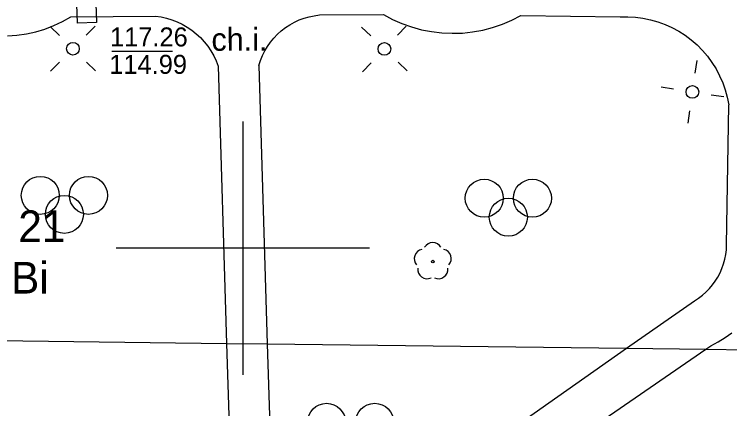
# Model space of a CAD drawing. Extents: x 6434771 to 6436222, y 5663454 to 5664782.
# Drawn here: x 6435090.98 to 6435119.21, y 5664193.66 to 5664209.23 of the extents above; entities that cross this region are included whole.
import ezdxf

# ---------------------------------------------------------------- set-up
doc = ezdxf.new("R2010")
doc.units = 0
for name, color, linetype in [('Warstwa 11', 7, 'Continuous'), ('Warstwa 14', 7, 'Continuous'), ('Warstwa 15', 7, 'Continuous'), ('Warstwa 2', 7, 'Continuous'), ('Warstwa 4', 7, 'Continuous'), ('Warstwa 6', 7, 'Continuous'), ('Warstwa 63', 7, 'Continuous'), ('Warstwa 8', 7, 'Continuous'), ('Warstwa 9', 7, 'Continuous')]:
    doc.layers.add(name, color=color, linetype=linetype)

msp = doc.modelspace()

# ---------------------------------------------------------------- linework, layer by layer
at = {"layer": 'Warstwa 11'}
msp.add_circle((6435107.493, 5664199.468), 0.05, dxfattribs=at)
for centre, start, end in [((6435107.136, 5664199.584), 102.1471, 221.8529), ((6435107.493, 5664199.843), 30.1471, 149.8529), ((6435107.85, 5664199.584), 318.1471, 77.8529), ((6435107.273, 5664199.165), 174.1471, 293.8529), ((6435107.713, 5664199.165), 246.1471, 5.8529)]:
    msp.add_arc(centre, 0.375, start, end, dxfattribs=at)
at = {"layer": 'Warstwa 14'}
msp.add_line((6435094.836, 5664207.78), (6435097.224, 5664207.78), dxfattribs=at)
at = {"layer": 'Warstwa 2'}
for centre in [(6435093.294, 5664207.871), (6435105.585, 5664207.862), (6435117.735, 5664206.165)]:
    msp.add_circle(centre, 0.25, dxfattribs=at)
at = {"layer": 'Warstwa 4'}
msp.add_lwpolyline([(6435094.222, 5664208.906), (6435093.473, 5664208.883), (6435093.428, 5664210.382), (6435094.177, 5664210.405)], close=True, dxfattribs=at)
for points in [[(6435092.76, 5664208.397), (6435092.403, 5664208.748)], [(6435093.82, 5664208.405), (6435094.171, 5664208.762)], [(6435105.043, 5664208.38), (6435104.681, 5664208.725)], [(6435106.103, 5664208.404), (6435106.448, 5664208.766)], [(6435092.768, 5664207.337), (6435092.417, 5664206.98)], [(6435093.828, 5664207.345), (6435094.185, 5664206.994)], [(6435105.067, 5664207.32), (6435104.722, 5664206.958)], [(6435106.127, 5664207.344), (6435106.489, 5664206.999)], [(6435117.845, 5664206.907), (6435117.919, 5664207.401)], [(6435116.993, 5664206.275), (6435116.499, 5664206.349)], [(6435118.477, 5664206.055), (6435118.971, 5664205.981)], [(6435117.625, 5664205.423), (6435117.551, 5664204.929)]]:
    msp.add_lwpolyline(points, dxfattribs=at)
at = {"layer": 'Warstwa 63'}
for p, q in [((6435100, 5664205), (6435100, 5664195)), ((6435105, 5664200), (6435095, 5664200))]:
    msp.add_line(p, q, dxfattribs=at)
at = {"layer": 'Warstwa 8'}
for p, q in [((6435092.889, 5664208.947), (6435093.219, 5664209.132)), ((6435093.219, 5664209.132), (6435096.55, 5664209.162)), ((6435096.55, 5664209.162), (6435096.771, 5664209.13)), ((6435096.771, 5664209.13), (6435096.989, 5664209.082)), ((6435096.989, 5664209.082), (6435097.202, 5664209.017)), ((6435097.202, 5664209.017), (6435097.41, 5664208.936)), ((6435102.034, 5664208.92), (6435102.221, 5664209.006)), ((6435102.221, 5664209.006), (6435102.415, 5664209.078)), ((6435102.415, 5664209.078), (6435102.614, 5664209.135)), ((6435102.614, 5664209.135), (6435102.816, 5664209.176)), ((6435102.816, 5664209.176), (6435103.021, 5664209.203)), ((6435103.021, 5664209.203), (6435105.551, 5664209.223)), ((6435105.551, 5664209.223), (6435105.908, 5664209.031)), ((6435105.908, 5664209.031), (6435106.278, 5664208.867)), ((6435110.239, 5664208.841), (6435110.611, 5664209)), ((6435110.611, 5664209), (6435110.971, 5664209.187)), ((6435110.971, 5664209.187), (6435114.881, 5664209.13)), ((6435114.881, 5664209.13), (6435115.183, 5664209.135)), ((6435115.183, 5664209.135), (6435115.485, 5664209.118)), ((6435115.485, 5664209.118), (6435115.785, 5664209.079)), ((6435115.785, 5664209.079), (6435116.081, 5664209.018)), ((6435116.081, 5664209.018), (6435116.372, 5664208.935)), ((6435092.193, 5664208.65), (6435092.546, 5664208.786)), ((6435092.546, 5664208.786), (6435092.889, 5664208.947)), ((6435097.41, 5664208.936), (6435097.612, 5664208.839)), ((6435097.612, 5664208.839), (6435097.805, 5664208.728)), ((6435097.805, 5664208.728), (6435097.989, 5664208.602)), ((6435101.517, 5664208.58), (6435101.681, 5664208.706)), ((6435101.681, 5664208.706), (6435101.853, 5664208.82)), ((6435101.853, 5664208.82), (6435102.034, 5664208.92)), ((6435106.278, 5664208.867), (6435106.66, 5664208.73)), ((6435106.66, 5664208.73), (6435107.051, 5664208.623)), ((6435109.463, 5664208.607), (6435109.855, 5664208.709)), ((6435109.855, 5664208.709), (6435110.239, 5664208.841)), ((6435116.372, 5664208.935), (6435116.656, 5664208.831)), ((6435116.656, 5664208.831), (6435116.931, 5664208.707)), ((6435116.931, 5664208.707), (6435117.197, 5664208.563)), ((6435091.087, 5664208.402), (6435091.461, 5664208.458)), ((6435091.461, 5664208.458), (6435091.831, 5664208.541)), ((6435091.831, 5664208.541), (6435092.193, 5664208.65)), ((6435097.989, 5664208.602), (6435098.163, 5664208.463)), ((6435098.163, 5664208.463), (6435098.327, 5664208.311)), ((6435101.221, 5664208.292), (6435101.364, 5664208.442)), ((6435101.364, 5664208.442), (6435101.517, 5664208.58)), ((6435107.051, 5664208.623), (6435107.449, 5664208.545)), ((6435107.449, 5664208.545), (6435107.851, 5664208.497)), ((6435107.851, 5664208.497), (6435108.256, 5664208.479)), ((6435108.256, 5664208.479), (6435108.661, 5664208.492)), ((6435108.661, 5664208.492), (6435109.064, 5664208.534)), ((6435109.064, 5664208.534), (6435109.463, 5664208.607)), ((6435117.197, 5664208.563), (6435117.452, 5664208.4)), ((6435090.71, 5664208.374), (6435091.087, 5664208.402)), ((6435098.327, 5664208.311), (6435098.478, 5664208.147)), ((6435098.478, 5664208.147), (6435098.616, 5664207.972)), ((6435101.09, 5664208.132), (6435101.221, 5664208.292)), ((6435117.452, 5664208.4), (6435117.693, 5664208.218)), ((6435117.693, 5664208.218), (6435117.921, 5664208.019)), ((6435098.616, 5664207.972), (6435098.741, 5664207.787)), ((6435100.867, 5664207.785), (6435100.972, 5664207.963)), ((6435100.972, 5664207.963), (6435101.09, 5664208.132)), ((6435117.921, 5664208.019), (6435118.134, 5664207.804)), ((6435098.741, 5664207.787), (6435098.851, 5664207.593)), ((6435098.851, 5664207.593), (6435098.947, 5664207.391)), ((6435100.698, 5664207.408), (6435100.775, 5664207.6)), ((6435100.775, 5664207.6), (6435100.867, 5664207.785)), ((6435118.134, 5664207.804), (6435118.33, 5664207.574)), ((6435118.33, 5664207.574), (6435118.509, 5664207.331)), ((6435098.947, 5664207.391), (6435099.026, 5664207.182)), ((6435100.636, 5664207.212), (6435100.698, 5664207.408)), ((6435118.509, 5664207.331), (6435118.669, 5664207.074)), ((6435099.026, 5664207.182), (6435099.358, 5664196.236)), ((6435100.636, 5664207.212), (6435100.963, 5664196.217)), ((6435118.669, 5664207.074), (6435118.81, 5664206.807)), ((6435118.81, 5664206.807), (6435118.931, 5664206.53)), ((6435118.931, 5664206.53), (6435119.032, 5664206.245)), ((6435119.032, 5664206.245), (6435119.111, 5664205.953)), ((6435119.111, 5664205.953), (6435119.169, 5664205.657)), ((6435119.086, 5664200.12), (6435119.169, 5664205.657)), ((6435119.077, 5664199.931), (6435119.086, 5664200.12)), ((6435119.017, 5664199.558), (6435119.054, 5664199.743)), ((6435119.054, 5664199.743), (6435119.077, 5664199.931)), ((6435118.967, 5664199.375), (6435119.017, 5664199.558)), ((6435118.828, 5664199.024), (6435118.904, 5664199.197)), ((6435118.904, 5664199.197), (6435118.967, 5664199.375)), ((6435118.639, 5664198.696), (6435118.739, 5664198.857)), ((6435118.739, 5664198.857), (6435118.828, 5664199.024)), ((6435118.405, 5664198.4), (6435118.527, 5664198.544)), ((6435118.527, 5664198.544), (6435118.639, 5664198.696)), ((6435118.13, 5664198.14), (6435118.272, 5664198.265)), ((6435118.272, 5664198.265), (6435118.405, 5664198.4)), ((6435117.82, 5664197.924), (6435117.979, 5664198.026)), ((6435117.979, 5664198.026), (6435118.13, 5664198.14)), ((6435115.139, 5664196.045), (6435117.82, 5664197.924)), ((6435072.381, 5664196.563), (6435099.358, 5664196.236)), ((6435072.381, 5664196.563), (6435099.358, 5664196.236)), ((6435119.024, 5664196.466), (6435119.286, 5664196.657)), ((6435118.464, 5664196.145), (6435118.75, 5664196.295)), ((6435118.75, 5664196.295), (6435119.024, 5664196.466)), ((6435099.358, 5664196.236), (6435099.533, 5664190.454)), ((6435100.963, 5664196.217), (6435101.113, 5664191.205)), ((6435100.963, 5664196.217), (6435115.139, 5664196.045)), ((6435100.963, 5664196.217), (6435115.139, 5664196.045)), ((6435104.814, 5664188.81), (6435115.139, 5664196.045)), ((6435105.828, 5664187.467), (6435118.263, 5664196.007)), ((6435118.263, 5664196.007), (6435118.464, 5664196.145)), ((6435118.263, 5664196.007), (6435131.77, 5664195.843)), ((6435118.263, 5664196.007), (6435131.77, 5664195.843))]:
    msp.add_line(p, q, dxfattribs=at)
for centre in [(6435092.008, 5664202.083), (6435093.908, 5664202.083), (6435109.524, 5664201.97), (6435111.424, 5664201.97), (6435092.958, 5664201.333), (6435110.474, 5664201.22), (6435103.302, 5664193.122), (6435105.202, 5664193.122)]:
    msp.add_circle(centre, 0.75, dxfattribs=at)
at = {"layer": 'Warstwa 9'}
for p, q in [((6435092.889, 5664208.947), (6435093.219, 5664209.132)), ((6435093.219, 5664209.132), (6435096.55, 5664209.162)), ((6435096.55, 5664209.162), (6435096.771, 5664209.13)), ((6435096.771, 5664209.13), (6435096.989, 5664209.082)), ((6435096.989, 5664209.082), (6435097.202, 5664209.017)), ((6435097.202, 5664209.017), (6435097.41, 5664208.936)), ((6435102.034, 5664208.92), (6435102.221, 5664209.006)), ((6435102.221, 5664209.006), (6435102.415, 5664209.078)), ((6435102.415, 5664209.078), (6435102.614, 5664209.135)), ((6435102.614, 5664209.135), (6435102.816, 5664209.176)), ((6435102.816, 5664209.176), (6435103.021, 5664209.203)), ((6435103.021, 5664209.203), (6435105.551, 5664209.223)), ((6435105.551, 5664209.223), (6435105.908, 5664209.031)), ((6435105.908, 5664209.031), (6435106.278, 5664208.867)), ((6435110.239, 5664208.841), (6435110.611, 5664209)), ((6435110.611, 5664209), (6435110.971, 5664209.187)), ((6435110.971, 5664209.187), (6435114.881, 5664209.13)), ((6435114.881, 5664209.13), (6435115.183, 5664209.135)), ((6435115.183, 5664209.135), (6435115.485, 5664209.118)), ((6435115.485, 5664209.118), (6435115.785, 5664209.079)), ((6435115.785, 5664209.079), (6435116.081, 5664209.018)), ((6435116.081, 5664209.018), (6435116.372, 5664208.935)), ((6435092.193, 5664208.65), (6435092.546, 5664208.786)), ((6435092.546, 5664208.786), (6435092.889, 5664208.947)), ((6435097.41, 5664208.936), (6435097.612, 5664208.839)), ((6435097.612, 5664208.839), (6435097.805, 5664208.728)), ((6435097.805, 5664208.728), (6435097.989, 5664208.602)), ((6435101.517, 5664208.58), (6435101.681, 5664208.706)), ((6435101.681, 5664208.706), (6435101.853, 5664208.82)), ((6435101.853, 5664208.82), (6435102.034, 5664208.92)), ((6435106.278, 5664208.867), (6435106.66, 5664208.73)), ((6435106.66, 5664208.73), (6435107.051, 5664208.623)), ((6435109.463, 5664208.607), (6435109.855, 5664208.709)), ((6435109.855, 5664208.709), (6435110.239, 5664208.841)), ((6435116.372, 5664208.935), (6435116.656, 5664208.831)), ((6435116.656, 5664208.831), (6435116.931, 5664208.707)), ((6435116.931, 5664208.707), (6435117.197, 5664208.563)), ((6435091.087, 5664208.402), (6435091.461, 5664208.458)), ((6435091.461, 5664208.458), (6435091.831, 5664208.541)), ((6435091.831, 5664208.541), (6435092.193, 5664208.65)), ((6435097.989, 5664208.602), (6435098.163, 5664208.463)), ((6435098.163, 5664208.463), (6435098.327, 5664208.311)), ((6435101.221, 5664208.292), (6435101.364, 5664208.442)), ((6435101.364, 5664208.442), (6435101.517, 5664208.58)), ((6435107.051, 5664208.623), (6435107.449, 5664208.545)), ((6435107.449, 5664208.545), (6435107.851, 5664208.497)), ((6435107.851, 5664208.497), (6435108.256, 5664208.479)), ((6435108.256, 5664208.479), (6435108.661, 5664208.492)), ((6435108.661, 5664208.492), (6435109.064, 5664208.534)), ((6435109.064, 5664208.534), (6435109.463, 5664208.607)), ((6435117.197, 5664208.563), (6435117.452, 5664208.4)), ((6435090.71, 5664208.374), (6435091.087, 5664208.402)), ((6435098.327, 5664208.311), (6435098.478, 5664208.147)), ((6435098.478, 5664208.147), (6435098.616, 5664207.972)), ((6435101.09, 5664208.132), (6435101.221, 5664208.292)), ((6435117.452, 5664208.4), (6435117.693, 5664208.218)), ((6435117.693, 5664208.218), (6435117.921, 5664208.019)), ((6435098.616, 5664207.972), (6435098.741, 5664207.787)), ((6435100.867, 5664207.785), (6435100.972, 5664207.963)), ((6435100.972, 5664207.963), (6435101.09, 5664208.132)), ((6435117.921, 5664208.019), (6435118.134, 5664207.804)), ((6435098.741, 5664207.787), (6435098.851, 5664207.593)), ((6435098.851, 5664207.593), (6435098.947, 5664207.391)), ((6435100.698, 5664207.408), (6435100.775, 5664207.6)), ((6435100.775, 5664207.6), (6435100.867, 5664207.785)), ((6435118.134, 5664207.804), (6435118.33, 5664207.574)), ((6435118.33, 5664207.574), (6435118.509, 5664207.331)), ((6435098.947, 5664207.391), (6435099.026, 5664207.182)), ((6435100.636, 5664207.212), (6435100.698, 5664207.408)), ((6435118.509, 5664207.331), (6435118.669, 5664207.074)), ((6435099.026, 5664207.182), (6435099.358, 5664196.236)), ((6435100.636, 5664207.212), (6435100.963, 5664196.217)), ((6435118.669, 5664207.074), (6435118.81, 5664206.807)), ((6435118.81, 5664206.807), (6435118.931, 5664206.53)), ((6435118.931, 5664206.53), (6435119.032, 5664206.245)), ((6435119.032, 5664206.245), (6435119.111, 5664205.953)), ((6435119.111, 5664205.953), (6435119.169, 5664205.657)), ((6435119.086, 5664200.12), (6435119.169, 5664205.657)), ((6435119.077, 5664199.931), (6435119.086, 5664200.12)), ((6435119.017, 5664199.558), (6435119.054, 5664199.743)), ((6435119.054, 5664199.743), (6435119.077, 5664199.931)), ((6435118.967, 5664199.375), (6435119.017, 5664199.558)), ((6435118.828, 5664199.024), (6435118.904, 5664199.197)), ((6435118.904, 5664199.197), (6435118.967, 5664199.375)), ((6435118.639, 5664198.696), (6435118.739, 5664198.857)), ((6435118.739, 5664198.857), (6435118.828, 5664199.024)), ((6435118.405, 5664198.4), (6435118.527, 5664198.544)), ((6435118.527, 5664198.544), (6435118.639, 5664198.696)), ((6435118.13, 5664198.14), (6435118.272, 5664198.265)), ((6435118.272, 5664198.265), (6435118.405, 5664198.4)), ((6435117.82, 5664197.924), (6435117.979, 5664198.026)), ((6435117.979, 5664198.026), (6435118.13, 5664198.14)), ((6435115.139, 5664196.045), (6435117.82, 5664197.924)), ((6435119.024, 5664196.466), (6435119.286, 5664196.657)), ((6435118.464, 5664196.145), (6435118.75, 5664196.295)), ((6435118.75, 5664196.295), (6435119.024, 5664196.466)), ((6435099.358, 5664196.236), (6435100.963, 5664196.217)), ((6435099.358, 5664196.236), (6435099.533, 5664190.454)), ((6435099.358, 5664196.236), (6435100.963, 5664196.217)), ((6435100.963, 5664196.217), (6435101.113, 5664191.205)), ((6435104.814, 5664188.81), (6435115.139, 5664196.045)), ((6435105.828, 5664187.467), (6435118.263, 5664196.007)), ((6435115.139, 5664196.045), (6435118.263, 5664196.007)), ((6435115.139, 5664196.045), (6435118.263, 5664196.007)), ((6435118.263, 5664196.007), (6435118.464, 5664196.145))]:
    msp.add_line(p, q, dxfattribs=at)

# ---------------------------------------------------------------- texts
at = {"layer": 'Warstwa 14'}
msp.add_text('114.99', height=0.75, dxfattribs=at).set_placement((6435094.729, 5664206.88))
at = {"layer": 'Warstwa 15'}
msp.add_text('21', height=1.25, dxfattribs=at).set_placement((6435091.141, 5664200.238))
at = {"layer": 'Warstwa 2'}
msp.add_text('Bi', height=1.25, dxfattribs=at).set_placement((6435090.854, 5664198.205))
at = {"layer": 'Warstwa 6'}
msp.add_text('117.26', height=0.75, dxfattribs=at).set_placement((6435094.758, 5664207.962))
at = {"layer": 'Warstwa 9'}
msp.add_text('ch.i.', height=0.9, rotation=0.0917, dxfattribs=at).set_placement((6435098.762, 5664207.788))

doc.saveas('drawing.dxf')
